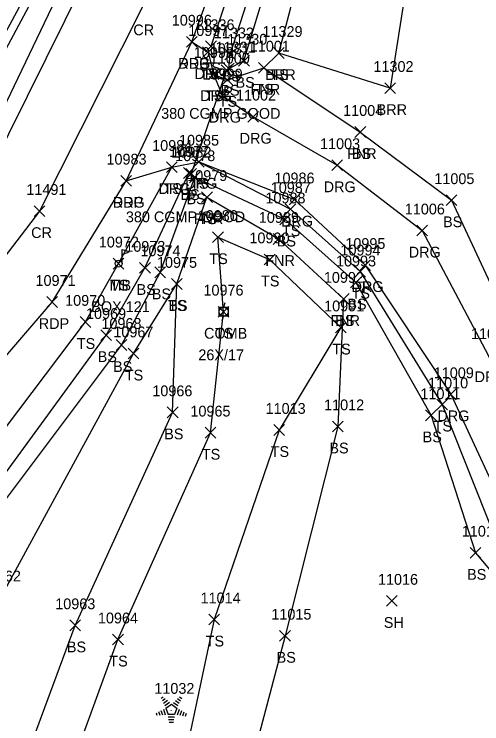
# Model space of a CAD drawing. Extents: x 1482574 to 1485769, y 580696 to 595649.
# Drawn here: x 1483384.2 to 1483471, y 582981.8 to 583113.5 of the extents above; entities that cross this region are included whole.
import ezdxf

# ---------------------------------------------------------------- set-up
doc = ezdxf.new("R2010")
doc.units = 0
for name, color, linetype in [('D_A', 7, 'Continuous'), ('D_C', 7, 'Continuous'), ('D_I', 7, 'Continuous'), ('D_TIC', 7, 'Continuous'), ('DCP', 7, 'Continuous'), ('L_A', 7, 'Continuous'), ('L_C', 7, 'Continuous'), ('L_I', 7, 'Continuous'), ('L_TIC', 7, 'Continuous'), ('LABL', 7, 'Continuous'), ('LELB', 7, 'Continuous'), ('LFNC', 7, 'Continuous'), ('LMB', 7, 'Continuous'), ('LTC', 7, 'Continuous'), ('P_A', 7, 'Continuous'), ('P_I', 7, 'Continuous'), ('P_TIC', 7, 'Continuous'), ('PET', 7, 'Continuous'), ('PRC', 7, 'Continuous'), ('R_A', 7, 'Continuous'), ('R_I', 7, 'Continuous'), ('R_TIC', 7, 'Continuous'), ('RDG', 7, 'Continuous'), ('U_A', 7, 'Continuous'), ('U_C', 7, 'Continuous'), ('U_I', 7, 'Continuous'), ('UP', 7, 'Continuous')]:
    doc.layers.add(name, color=color, linetype=linetype)

msp = doc.modelspace()

# ---------------------------------------------------------------- linework, layer by layer
at = {"layer": 'D_TIC'}
for points in [[(1483422.61, 583102.09), (1483424.61, 583104.09)], [(1483424.61, 583102.09), (1483422.61, 583104.09)], [(1483416.06, 583082.89), (1483418.06, 583084.89)], [(1483418.06, 583082.89), (1483416.06, 583084.89)]]:
    msp.add_lwpolyline(points, dxfattribs=at)
at = {"layer": 'DCP'}
msp.add_lwpolyline([(1483423.61, 583103.09), (1483417.06, 583083.89)], dxfattribs=at)
at = {"layer": 'L_TIC'}
for points in [[(1483419.75, 583106.54), (1483421.75, 583108.54)], [(1483421.75, 583106.54), (1483419.75, 583108.54)], [(1483419.19, 583105.46), (1483421.19, 583107.46)], [(1483421.19, 583105.46), (1483419.19, 583107.46)], [(1483423.29, 583105.02), (1483425.29, 583107.02)], [(1483425.29, 583105.02), (1483423.29, 583107.02)], [(1483432.33, 583105.29), (1483434.33, 583107.29)], [(1483434.33, 583105.29), (1483432.33, 583107.29)], [(1483432.33, 583105.29), (1483434.33, 583107.29)], [(1483434.33, 583105.29), (1483432.33, 583107.29)], [(1483425.86, 583103.85), (1483427.86, 583105.85)], [(1483427.86, 583103.85), (1483425.86, 583105.85)], [(1483425.86, 583103.85), (1483427.86, 583105.85)], [(1483427.86, 583103.85), (1483425.86, 583105.85)], [(1483423.04, 583102.38), (1483425.04, 583104.38)], [(1483425.04, 583102.38), (1483423.04, 583104.38)], [(1483429.56, 583102.56), (1483431.56, 583104.56)], [(1483431.56, 583102.56), (1483429.56, 583104.56)], [(1483429.56, 583102.56), (1483431.56, 583104.56)], [(1483431.56, 583102.56), (1483429.56, 583104.56)], [(1483420.22, 583101.37), (1483422.22, 583103.37)], [(1483422.22, 583101.37), (1483420.22, 583103.37)], [(1483422.77, 583100.32), (1483424.77, 583102.32)], [(1483424.77, 583100.32), (1483422.77, 583102.32)], [(1483452.99, 583098.79), (1483454.99, 583100.79)], [(1483454.99, 583098.79), (1483452.99, 583100.79)], [(1483447.45, 583090.63), (1483449.45, 583092.63)], [(1483449.45, 583090.63), (1483447.45, 583092.63)], [(1483447.45, 583090.63), (1483449.45, 583092.63)], [(1483449.45, 583090.63), (1483447.45, 583092.63)], [(1483417.47, 583085.11), (1483419.47, 583087.11)], [(1483419.47, 583085.11), (1483417.47, 583087.11)], [(1483412.49, 583084.13), (1483414.49, 583086.13)], [(1483414.49, 583084.13), (1483412.49, 583086.13)], [(1483415.64, 583083.02), (1483417.64, 583085.02)], [(1483417.64, 583083.02), (1483415.64, 583085.02)], [(1483416.76, 583082.23), (1483418.76, 583084.23)], [(1483418.76, 583082.23), (1483416.76, 583084.23)], [(1483416.76, 583082.23), (1483418.76, 583084.23)], [(1483418.76, 583082.23), (1483416.76, 583084.23)], [(1483418.99, 583078.54), (1483420.99, 583080.54)], [(1483420.99, 583078.54), (1483418.99, 583080.54)], [(1483418.99, 583078.54), (1483420.99, 583080.54)], [(1483420.99, 583078.54), (1483418.99, 583080.54)], [(1483464.37, 583077.97), (1483466.37, 583079.97)], [(1483466.37, 583077.97), (1483464.37, 583079.97)], [(1483434.5, 583076.31), (1483436.5, 583078.31)], [(1483436.5, 583076.31), (1483434.5, 583078.31)], [(1483433.51, 583074.39), (1483435.51, 583076.39)], [(1483435.51, 583074.39), (1483433.51, 583076.39)], [(1483421.03, 583071.12), (1483423.03, 583073.12)], [(1483423.03, 583071.12), (1483421.03, 583073.12)], [(1483432.28, 583070.78), (1483434.28, 583072.78)], [(1483434.28, 583070.78), (1483432.28, 583072.78)], [(1483402.59, 583066.21), (1483404.59, 583068.21)], [(1483404.59, 583066.21), (1483402.59, 583068.21)], [(1483430.62, 583066.98), (1483432.62, 583068.98)], [(1483432.62, 583066.98), (1483430.62, 583068.98)], [(1483407.49, 583065.41), (1483409.49, 583067.41)], [(1483409.49, 583065.41), (1483407.49, 583067.41)], [(1483447.43, 583064.72), (1483449.43, 583066.72)], [(1483449.43, 583064.72), (1483447.43, 583066.72)], [(1483410.31, 583064.59), (1483412.31, 583066.59)], [(1483412.31, 583064.59), (1483410.31, 583066.59)], [(1483413.38, 583062.43), (1483415.38, 583064.43)], [(1483415.38, 583062.43), (1483413.38, 583064.43)], [(1483413.38, 583062.43), (1483415.38, 583064.43)], [(1483415.38, 583062.43), (1483413.38, 583064.43)], [(1483446.61, 583062.69), (1483448.61, 583064.69)], [(1483448.61, 583062.69), (1483446.61, 583064.69)], [(1483444.36, 583059.65), (1483446.36, 583061.65)], [(1483446.36, 583059.65), (1483444.36, 583061.65)], [(1483444.36, 583059.65), (1483446.36, 583061.65)], [(1483446.36, 583059.65), (1483444.36, 583061.65)], [(1483422.07, 583057.28), (1483424.07, 583059.28)], [(1483424.07, 583057.28), (1483422.07, 583059.28)], [(1483396.43, 583055.38), (1483398.43, 583057.38)], [(1483398.43, 583055.38), (1483396.43, 583057.38)], [(1483443.85, 583054.35), (1483445.85, 583056.35)], [(1483445.85, 583054.35), (1483443.85, 583056.35)], [(1483400.27, 583052.94), (1483402.27, 583054.94)], [(1483402.27, 583052.94), (1483400.27, 583054.94)], [(1483403.12, 583051.1), (1483405.12, 583053.1)], [(1483405.12, 583051.1), (1483403.12, 583053.1)], [(1483405.34, 583049.53), (1483407.34, 583051.53)], [(1483407.34, 583049.53), (1483405.34, 583051.53)], [(1483462.65, 583040.06), (1483464.65, 583042.06)], [(1483464.65, 583040.06), (1483462.65, 583042.06)], [(1483412.62, 583038.6), (1483414.62, 583040.6)], [(1483414.62, 583038.6), (1483412.62, 583040.6)], [(1483460.58, 583038.05), (1483462.58, 583040.05)], [(1483462.58, 583038.05), (1483460.58, 583040.05)], [(1483443.27, 583035.99), (1483445.27, 583037.99)], [(1483445.27, 583035.99), (1483443.27, 583037.99)], [(1483419.63, 583034.83), (1483421.63, 583036.83)], [(1483421.63, 583034.83), (1483419.63, 583036.83)], [(1483432.41, 583035.33), (1483434.41, 583037.33)], [(1483434.41, 583035.33), (1483432.41, 583037.33)], [(1483468.83, 583012.54), (1483470.83, 583014.54)], [(1483470.83, 583012.54), (1483468.83, 583014.54)], [(1483453.32, 583003.61), (1483455.32, 583005.61)], [(1483455.32, 583003.61), (1483453.32, 583005.61)], [(1483394.55, 582999.07), (1483396.55, 583001.07)], [(1483396.55, 582999.07), (1483394.55, 583001.07)], [(1483420.34, 583000.16), (1483422.34, 583002.16)], [(1483422.34, 583000.16), (1483420.34, 583002.16)], [(1483402.47, 582996.44), (1483404.47, 582998.44)], [(1483404.47, 582996.44), (1483402.47, 582998.44)], [(1483433.48, 582997.14), (1483435.48, 582999.14)], [(1483435.48, 582997.14), (1483433.48, 582999.14)]]:
    msp.add_lwpolyline(points, dxfattribs=at)
at = {"layer": 'LABL'}
msp.add_lwpolyline([(1483511.82, 583288.07), (1483493.84, 583254.02), (1483480.6, 583215.47), (1483470.88, 583178.68), (1483460.24, 583139.58), (1483453.99, 583099.79), (1483433.33, 583106.29), (1483441.46, 583137.18), (1483453.49, 583179.47), (1483468.57, 583234.75)], dxfattribs=at)
at = {"layer": 'LELB'}
for points in [[(1483491.59, 583509.4), (1483491.75, 583507.37), (1483482.87, 583472.51), (1483473.61, 583429.59), (1483472.72, 583420.64), (1483470.14, 583420.48), (1483460.77, 583406.33), (1483457.43, 583392.65), (1483460.56, 583385.82), (1483451.35, 583346.13), (1483445.62, 583315.23), (1483436.08, 583275.18), (1483431.76, 583253.67), (1483418.65, 583202.96), (1483404.9, 583157.02), (1483390.63, 583121.95), (1483373.16, 583089.32), (1483347.49, 583054.79), (1483315.19, 583023.75), (1483278.75, 583000.44)], [(1483469.33, 583421.95), (1483466.35, 583421.95), (1483456.79, 583407.14), (1483450.28, 583393.9), (1483447.78, 583346.95), (1483444.63, 583315.66), (1483433.7, 583275.62), (1483429.65, 583254.01), (1483417.18, 583202.74), (1483403.07, 583158.15), (1483389.35, 583122.63), (1483371.94, 583090.5), (1483346.47, 583056.7), (1483313.53, 583024.51), (1483278.17, 583001.73), (1483245.32, 582985.17), (1483207.66, 582972.69), (1483164.69, 582967.06), (1483133.76, 582965.88), (1483105.08, 582968.25), (1483066.28, 582972.49), (1483053.52, 582979.26), (1483044.91, 582987.03)], [(1483464.8, 583381.18), (1483455.44, 583346.11), (1483449.41, 583314.03), (1483439.83, 583274.39), (1483434.83, 583252.57), (1483422.19, 583203.05), (1483407.94, 583155.37), (1483393.98, 583120.7), (1483377.17, 583085.6), (1483350.54, 583052.14), (1483318.1, 583020.42), (1483281.81, 582996.17), (1483247.47, 582979.74), (1483208.71, 582967.14), (1483165.31, 582960.27), (1483134.3, 582957.42), (1483103.12, 582958.39), (1483063.43, 582961.65), (1483033.11, 582963.39), (1482992.61, 582964.71)], [(1483420.75, 583107.54), (1483431.28, 583139.4), (1483443.45, 583183.83), (1483457.68, 583237.49), (1483470.88, 583293.58), (1483484.74, 583343.47), (1483489.76, 583348.05), (1483494.13, 583347.62)], [(1483426.86, 583104.85), (1483424.04, 583103.38), (1483424.29, 583106.02), (1483434.69, 583138.31), (1483446.13, 583182.55), (1483461.48, 583236.79), (1483474.55, 583293.09), (1483489.6, 583342.8)], [(1483426.86, 583104.85), (1483436.8, 583137.64), (1483448.6, 583181.88), (1483462.92, 583236.26), (1483478.18, 583292.21), (1483490.77, 583339.23), (1483491.82, 583343.2), (1483489.6, 583342.8)], [(1483421.22, 583102.37), (1483423.77, 583101.32), (1483430.56, 583103.56), (1483433.33, 583106.29)], [(1483448.45, 583091.63), (1483465.37, 583078.97), (1483477.7, 583052.58), (1483488.3, 583023.97), (1483506.43, 582995.74), (1483522.13, 582982.94), (1483544.17, 582972.86), (1483584.95, 582965.67), (1483646.7, 582967.21), (1483696.21, 582965.18), (1483725.75, 582966.26), (1483746.22, 582967.82), (1483768.41, 582976.54)], [(1483418.47, 583086.11), (1483435.5, 583077.31), (1483448.43, 583065.72), (1483463.65, 583041.06), (1483473.87, 583015.38), (1483496.09, 582986.22)], [(1483039.41, 582934.08), (1483085.73, 582930.68), (1483121.3, 582925.42), (1483151.79, 582925.09), (1483174.26, 582929.72), (1483189.46, 582932.26), (1483207.39, 582934.55), (1483239.37, 582943.68), (1483276.13, 582957.92), (1483307.35, 582972.77), (1483318.64, 582980.74), (1483349.12, 583001.76), (1483367.88, 583017.28), (1483397.43, 583056.38), (1483403.59, 583067.21), (1483413.49, 583085.13)], [(1483278.6, 582954.06), (1483310.6, 582968.76), (1483317.61, 582973.8), (1483319.9, 582970.08), (1483326.97, 582967.44), (1483354.11, 582985.48), (1483356.21, 582993.64), (1483353.55, 582997.6), (1483371.22, 583012.82), (1483401.27, 583053.94), (1483408.49, 583066.41), (1483416.64, 583084.02), (1483417.76, 583083.23), (1483434.51, 583075.39), (1483447.61, 583063.69), (1483461.58, 583039.05), (1483469.83, 583013.54), (1483494.08, 582984.64), (1483514.52, 582966.99), (1483536.48, 582957.42), (1483581.37, 582948.32), (1483646.09, 582952.51)], [(1483207.14, 582929.7), (1483240.98, 582926.52), (1483288.85, 582933.24), (1483323.58, 582950.33), (1483357.73, 582980.33), (1483366, 582989.34), (1483373.47, 583011.27), (1483404.12, 583052.1), (1483411.31, 583065.59), (1483417.76, 583083.23)], [(1483194.49, 582916.29), (1483206.97, 582923.6), (1483240.26, 582917.38), (1483290.98, 582923.74), (1483329.09, 582937.62), (1483363.66, 582968.71), (1483373.12, 582985.31), (1483381.73, 583005.22), (1483406.34, 583050.53), (1483414.38, 583063.43), (1483419.99, 583079.54)], [(1483348.01, 582929.89), (1483376.23, 582945.6), (1483392.89, 582968.38), (1483403.47, 582997.44), (1483420.63, 583035.83), (1483423.07, 583058.28), (1483422.03, 583072.12), (1483431.62, 583067.98), (1483444.85, 583055.35), (1483433.41, 583036.33), (1483421.34, 583001.16), (1483411.74, 582955.95), (1483408.35, 582926.23), (1483408.74, 582891.82)], [(1483348.01, 582929.89), (1483371.39, 582953.87), (1483385.97, 582974.15), (1483395.55, 583000.07), (1483413.62, 583039.6), (1483414.38, 583063.43)], [(1483445.36, 583060.65), (1483444.27, 583036.99), (1483434.48, 582998.14), (1483423.83, 582957.68), (1483419.07, 582924.16), (1483422.63, 582892.92)]]:
    msp.add_lwpolyline(points, dxfattribs=at)
at = {"layer": 'LFNC'}
for points in [[(1483430.56, 583103.56), (1483448.45, 583091.63)], [(1483419.99, 583079.54), (1483433.28, 583071.78), (1483445.36, 583060.65)]]:
    msp.add_lwpolyline(points, dxfattribs=at)
at = {"layer": 'LMB'}
for p, q in [((1483404.24, 583069.81), (1483405.54, 583069.43)), ((1483404.25, 583067.22), (1483404.25, 583069.81)), ((1483404.25, 583068.91), (1483405.53, 583069.42)), ((1483403.59, 583067.21), (1483403.59, 583067.21))]:
    msp.add_line(p, q, dxfattribs=at)
msp.add_circle((1483403.59, 583067.21), 0.656, dxfattribs=at)
at = {"layer": 'LTC'}
for p, q in [((1483411.52, 582986.58), (1483411.87, 582986.83)), ((1483411.73, 582986.11), (1483412.26, 582986.5)), ((1483414.54, 582986.47), (1483415.09, 582986.07)), ((1483414.91, 582986.82), (1483415.33, 582986.51)), ((1483411.94, 582985.65), (1483412.64, 582986.16)), ((1483412.15, 582985.18), (1483413.02, 582985.82)), ((1483412.37, 582984.72), (1483413.38, 582985.46)), ((1483413.38, 582985.46), (1483414.38, 582984.73)), ((1483413.8, 582985.77), (1483414.61, 582985.18)), ((1483414.17, 582986.12), (1483414.85, 582985.63)), ((1483410.55, 582983.86), (1483410.7, 582983.39)), ((1483411, 582984.07), (1483411.22, 582983.42)), ((1483411.46, 582984.29), (1483411.73, 582983.45)), ((1483411.92, 582984.51), (1483412.25, 582983.49)), ((1483412.37, 582984.72), (1483412.76, 582983.53)), ((1483414.38, 582984.73), (1483413.99, 582983.53)), ((1483414.82, 582984.46), (1483414.48, 582983.42)), ((1483415.26, 582984.21), (1483414.97, 582983.33)), ((1483415.71, 582983.96), (1483415.47, 582983.23)), ((1483413.99, 582983.53), (1483412.76, 582983.53)), ((1483413.95, 582983.03), (1483412.8, 582983.03)), ((1483413.87, 582982.53), (1483412.88, 582982.53)), ((1483416.15, 582983.71), (1483415.96, 582983.14)), ((1483413.78, 582982.03), (1483412.95, 582982.03))]:
    msp.add_line(p, q, dxfattribs=at)
at = {"layer": 'P_TIC'}
for points in [[(1483416.18, 583107.38), (1483418.18, 583109.38)], [(1483418.18, 583107.38), (1483416.18, 583109.38)], [(1483404.01, 583081.59), (1483406.01, 583083.59)], [(1483406.01, 583081.59), (1483404.01, 583083.59)], [(1483387.93, 583075.96), (1483389.93, 583077.96)], [(1483389.93, 583075.96), (1483387.93, 583077.96)], [(1483390.28, 583059.08), (1483392.28, 583061.08)], [(1483392.28, 583059.08), (1483390.28, 583061.08)]]:
    msp.add_lwpolyline(points, dxfattribs=at)
at = {"layer": 'PET'}
for points in [[(1483511.92, 583571.09), (1483496.28, 583508.73), (1483487.22, 583470.03), (1483474.79, 583419.59), (1483466.19, 583381.57), (1483457.71, 583345.65), (1483450.2, 583313.7), (1483440.82, 583274.3), (1483435.83, 583252.18), (1483423.1, 583202.8), (1483409.25, 583154.54), (1483397.16, 583119.52), (1483379.57, 583084.11), (1483352.88, 583049.38), (1483319.73, 583018.16), (1483283.7, 582994.02), (1483248.61, 582977.24), (1483209.52, 582964.18), (1483165.99, 582956.07), (1483134.36, 582954.23), (1483102.75, 582955.66), (1483067.48, 582958.18), (1483032.8, 582960.58), (1482992.37, 582962.35)], [(1483273.74, 582962.79), (1483311.58, 582984.53), (1483347.52, 583011.78), (1483361.65, 583025.61), (1483391.28, 583060.08), (1483405.01, 583082.59), (1483417.18, 583108.38), (1483428.84, 583140.42), (1483442.12, 583183.96), (1483456.03, 583237.8), (1483469.06, 583293.98), (1483481.7, 583346.34), (1483492.55, 583392.93), (1483501.55, 583432.11), (1483512.98, 583480.3), (1483522.95, 583522.76), (1483530.96, 583555.22), (1483538.41, 583561.93)]]:
    msp.add_lwpolyline(points, dxfattribs=at)
at = {"layer": 'PRC'}
msp.add_lwpolyline([(1483522.82, 583568.08), (1483514.01, 583531.91), (1483507, 583502.14), (1483494.18, 583448.16), (1483483.86, 583404.31), (1483476.15, 583371.83), (1483469.12, 583341.9), (1483461.79, 583311.09), (1483452.64, 583272.5), (1483447.07, 583249.26), (1483434.31, 583199.7), (1483420.43, 583150.9), (1483407.88, 583114.59), (1483388.93, 583076.96), (1483361.17, 583040.76), (1483327.65, 583009.41), (1483290.99, 582984.57)], dxfattribs=at)
at = {"layer": 'R_TIC'}
for points in [[(1483416.18, 583107.38), (1483418.18, 583109.38)], [(1483418.18, 583107.38), (1483416.18, 583109.38)], [(1483419.19, 583105.46), (1483421.19, 583107.46)], [(1483421.19, 583105.46), (1483419.19, 583107.46)], [(1483420.22, 583101.37), (1483422.22, 583103.37)], [(1483422.22, 583101.37), (1483420.22, 583103.37)], [(1483421.86, 583097.37), (1483423.86, 583099.37)], [(1483423.86, 583097.37), (1483421.86, 583099.37)], [(1483427.56, 583093.47), (1483429.56, 583095.47)], [(1483429.56, 583093.47), (1483427.56, 583095.47)], [(1483417.47, 583085.11), (1483419.47, 583087.11)], [(1483419.47, 583085.11), (1483417.47, 583087.11)], [(1483412.49, 583084.13), (1483414.49, 583086.13)], [(1483414.49, 583084.13), (1483412.49, 583086.13)], [(1483443.16, 583084.46), (1483445.16, 583086.46)], [(1483445.16, 583084.46), (1483443.16, 583086.46)], [(1483404.01, 583081.59), (1483406.01, 583083.59)], [(1483406.01, 583081.59), (1483404.01, 583083.59)], [(1483435.24, 583078.1), (1483437.24, 583080.1)], [(1483437.24, 583078.1), (1483435.24, 583080.1)], [(1483458.95, 583072.34), (1483460.95, 583074.34)], [(1483460.95, 583072.34), (1483458.95, 583074.34)], [(1483448.34, 583065.94), (1483450.34, 583067.94)], [(1483450.34, 583065.94), (1483448.34, 583067.94)], [(1483464.27, 583041.95), (1483466.27, 583043.95)], [(1483466.27, 583041.95), (1483464.27, 583043.95)]]:
    msp.add_lwpolyline(points, dxfattribs=at)
at = {"layer": 'RDG'}
for points in [[(1483417.18, 583108.38), (1483420.19, 583106.46), (1483421.22, 583102.37), (1483422.86, 583098.37), (1483428.56, 583094.47), (1483444.16, 583085.46), (1483459.95, 583073.34), (1483472.17, 583050.21), (1483485.4, 583021.97), (1483503.37, 582993.33), (1483520.35, 582980.25), (1483541.65, 582969.81), (1483583.79, 582962.65), (1483645.96, 582962.3), (1483696.07, 582961.38), (1483726.74, 582961.81), (1483746.88, 582962.72), (1483768.41, 582976.54), (1483772.25, 582977.07), (1483771.82, 582972.78), (1483772.39, 582950.63), (1483773.12, 582928.84), (1483773.28, 582924.55)], [(1483405.01, 583082.59), (1483413.49, 583085.13), (1483418.47, 583086.11), (1483436.24, 583079.1), (1483449.34, 583066.94), (1483465.27, 583042.95), (1483477.09, 583017.47), (1483496.09, 582986.22), (1483515.21, 582970.8), (1483537.85, 582961.43), (1483582.58, 582953.02), (1483646.09, 582952.51), (1483694.96, 582951.58), (1483727.81, 582950.43), (1483744.28, 582948.34), (1483749.56, 582941.76), (1483749.92, 582925.4), (1483773.28, 582924.55)]]:
    msp.add_lwpolyline(points, dxfattribs=at)
at = {"layer": 'UP'}
for p, q in [((1483422.24, 583057.45), (1483422.24, 583059.11)), ((1483422.24, 583059.11), (1483423.9, 583059.11)), ((1483423.32, 583059.95), (1483423.07, 583059.11)), ((1483423.9, 583059.11), (1483423.9, 583057.45)), ((1483423.07, 583058.28), (1483423.07, 583058.28)), ((1483423.9, 583057.45), (1483422.24, 583057.45)), ((1483422.82, 583056.61), (1483423.07, 583057.45))]:
    msp.add_line(p, q, dxfattribs=at)
msp.add_circle((1483423.07, 583058.28), 0.833, dxfattribs=at)

# ---------------------------------------------------------------- texts
at = {"layer": 'D_A'}
for p in [(1483422.99, 583098.09), (1483416.44, 583078.89)]:
    msp.add_text('P', height=2, dxfattribs=at).set_placement(p)
at = {"layer": 'D_C'}
for p in [(1483411.49, 583094.09), (1483404.94, 583074.89)]:
    msp.add_text('380 CGMP GOOD', height=2, dxfattribs=at).set_placement(p)
at = {"layer": 'D_I'}
for s, p in [('10981', (1483420.51, 583106.09)), ('10982', (1483413.39, 583086.89))]:
    msp.add_text(s, height=2, dxfattribs=at).set_placement(p)
at = {"layer": 'L_A'}
for s, p in [('TS', (1483419.16, 583102.54)), ('TS', (1483418.6, 583101.46)), ('BS', (1483422.73, 583101.02)), ('BRR', (1483430.81, 583101.29)), ('TS', (1483431.74, 583101.29)), ('BS', (1483425.3, 583099.85)), ('BS', (1483425.3, 583099.85)), ('BS', (1483422.48, 583098.38)), ('FNR', (1483428.09, 583098.56)), ('TS', (1483428.96, 583098.56)), ('TS', (1483419.63, 583097.37)), ('TS', (1483422.18, 583096.32)), ('BRR', (1483451.48, 583094.79)), ('FNR', (1483445.98, 583086.63)), ('BS', (1483446.89, 583086.63)), ('TS', (1483416.88, 583081.11)), ('TS', (1483411.9, 583080.13)), ('BS', (1483415.08, 583079.02)), ('BS', (1483416.2, 583078.23)), ('BS', (1483416.2, 583078.23)), ('FNR', (1483417.53, 583074.54)), ('TS', (1483418.4, 583074.54)), ('BS', (1483463.81, 583073.97)), ('TS', (1483433.91, 583072.31)), ('BS', (1483432.95, 583070.39)), ('TS', (1483420.44, 583067.12)), ('FNR', (1483430.82, 583066.78)), ('TS', (1483402, 583062.21)), ('MB', (1483401.9, 583062.21)), ('TS', (1483430.03, 583062.98)), ('BS', (1483406.93, 583061.41)), ('BS', (1483409.75, 583060.59)), ('TS', (1483446.83, 583060.72)), ('TS', (1483412.79, 583058.43)), ('BS', (1483412.82, 583058.43)), ('BS', (1483446.05, 583058.69)), ('FNR', (1483442.89, 583055.65)), ('BS', (1483443.8, 583055.65)), ('TS', (1483421.48, 583053.28)), ('TS', (1483395.83, 583051.38)), ('TS', (1483443.26, 583050.35)), ('BS', (1483399.71, 583048.94)), ('BS', (1483402.56, 583047.1)), ('TS', (1483404.74, 583045.53)), ('TS', (1483462.06, 583036.06)), ('BS', (1483412.06, 583034.6)), ('BS', (1483460.02, 583034.05)), ('BS', (1483442.71, 583031.99)), ('TS', (1483419.04, 583030.83)), ('TS', (1483431.82, 583031.33)), ('BS', (1483468.27, 583008.54)), ('SH', (1483452.81, 582999.61)), ('BS', (1483393.99, 582995.07)), ('TS', (1483419.75, 582996.16)), ('TS', (1483401.87, 582992.44)), ('BS', (1483432.92, 582993.14))]:
    msp.add_text(s, height=2, dxfattribs=at).set_placement(p)
at = {"layer": 'L_C'}
msp.add_text('BOX 121', height=2, dxfattribs=at).set_placement((1483398.52, 583058.21))
at = {"layer": 'L_I'}
for s, p in [('11336', (1483417.67, 583110.54)), ('10997', (1483416.52, 583109.46)), ('11332', (1483421.27, 583109.02)), ('11329', (1483430.29, 583109.29)), ('11329', (1483430.29, 583109.29)), ('11330', (1483423.75, 583107.85)), ('11330', (1483423.75, 583107.85)), ('11331', (1483421.58, 583106.38)), ('11001', (1483427.94, 583106.56)), ('11001', (1483427.94, 583106.56)), ('10998', (1483417.55, 583105.37)), ('11000', (1483420.5, 583104.32)), ('11302', (1483450.89, 583102.79)), ('11004', (1483445.27, 583094.63)), ('11004', (1483445.27, 583094.63)), ('10985', (1483414.8, 583089.11)), ('10984', (1483409.82, 583088.13)), ('10977', (1483412.97, 583087.02)), ('10978', (1483414.09, 583086.23)), ('10978', (1483414.09, 583086.23)), ('10979', (1483416.32, 583082.54)), ('10979', (1483416.32, 583082.54)), ('11005', (1483462.19, 583081.97)), ('10987', (1483431.83, 583080.31)), ('10988', (1483430.84, 583078.39)), ('10980', (1483418.28, 583075.12)), ('10989', (1483429.61, 583074.78)), ('10972', (1483399.92, 583070.21)), ('10972', (1483399.92, 583070.21)), ('10990', (1483427.87, 583070.98)), ('10973', (1483404.82, 583069.41)), ('10994', (1483444.76, 583068.72)), ('10974', (1483407.64, 583068.59)), ('10975', (1483410.71, 583066.43)), ('10975', (1483410.71, 583066.43)), ('10993', (1483443.94, 583066.69)), ('10992', (1483441.69, 583063.65)), ('10992', (1483441.69, 583063.65)), ('10976', (1483419.34, 583061.28)), ('10970', (1483393.67, 583059.38)), ('10991', (1483441.74, 583058.35)), ('10969', (1483397.54, 583056.94)), ('10968', (1483400.4, 583055.1)), ('10967', (1483402.62, 583053.53)), ('11010', (1483461.03, 583044.06)), ('10966', (1483409.85, 583042.6)), ('11011', (1483459.61, 583042.05)), ('11012', (1483441.73, 583039.99)), ('10965', (1483416.92, 583038.83)), ('11013', (1483430.87, 583039.33)), ('11017', (1483467.29, 583016.54)), ('10962', (1483378.02, 583008.22)), ('11016', (1483451.73, 583007.61)), ('11014', (1483418.8, 583004.16)), ('10963', (1483391.83, 583003.07)), ('10964', (1483399.75, 583000.44)), ('11015', (1483431.94, 583001.14)), ('11032', (1483410.22, 582987.37))]:
    msp.add_text(s, height=2, dxfattribs=at).set_placement(p)
at = {"layer": 'LTC'}
msp.add_text('.', height=1.04, rotation=270, dxfattribs=at).set_placement((1483413.26, 582984.47))
at = {"layer": 'P_A'}
for s, p in [('CR', (1483406.32, 583109.59)), ('RDP', (1483414.67, 583103.38)), ('RDP', (1483402.5, 583077.59)), ('CR', (1483387.36, 583071.96)), ('RDP', (1483388.77, 583055.08))]:
    msp.add_text(s, height=2, dxfattribs=at).set_placement(p)
at = {"layer": 'P_I'}
for s, p in [('10996', (1483413.46, 583111.38)), ('10983', (1483401.34, 583085.59)), ('11491', (1483386.47, 583079.96)), ('10971', (1483388.17, 583063.08))]:
    msp.add_text(s, height=2, dxfattribs=at).set_placement(p)
at = {"layer": 'R_A'}
for p in [(1483414.67, 583103.38), (1483417.68, 583101.46), (1483418.71, 583097.37), (1483420.35, 583093.37), (1483426.05, 583089.47), (1483415.96, 583081.11), (1483410.98, 583080.13), (1483441.65, 583080.46), (1483402.5, 583077.59), (1483433.73, 583074.1), (1483457.44, 583068.34), (1483446.83, 583061.94), (1483469.66, 583045.21), (1483462.76, 583037.95)]:
    msp.add_text('DRG', height=2, dxfattribs=at).set_placement(p)
at = {"layer": 'R_I'}
for s, p in [('10996', (1483413.46, 583111.38)), ('10997', (1483416.52, 583109.46)), ('10998', (1483417.55, 583105.37)), ('10999', (1483419.18, 583101.37)), ('11002', (1483425.38, 583097.47)), ('10985', (1483414.8, 583089.11)), ('11003', (1483440.98, 583088.46)), ('10984', (1483409.82, 583088.13)), ('10983', (1483401.34, 583085.59)), ('10986', (1483432.52, 583082.1)), ('11006', (1483456.71, 583076.34)), ('10995', (1483445.67, 583069.94)), ('11007', (1483468.99, 583053.21)), ('11009', (1483462.08, 583045.95))]:
    msp.add_text(s, height=2, dxfattribs=at).set_placement(p)
at = {"layer": 'U_A'}
msp.add_text('COMB', height=2, dxfattribs=at).set_placement((1483419.45, 583053.28))
at = {"layer": 'U_C'}
msp.add_text('26X/17', height=2, dxfattribs=at).set_placement((1483418.39, 583049.28))
at = {"layer": 'U_I'}
msp.add_text('10976', height=2, dxfattribs=at).set_placement((1483419.34, 583061.28))

doc.saveas('drawing.dxf')
